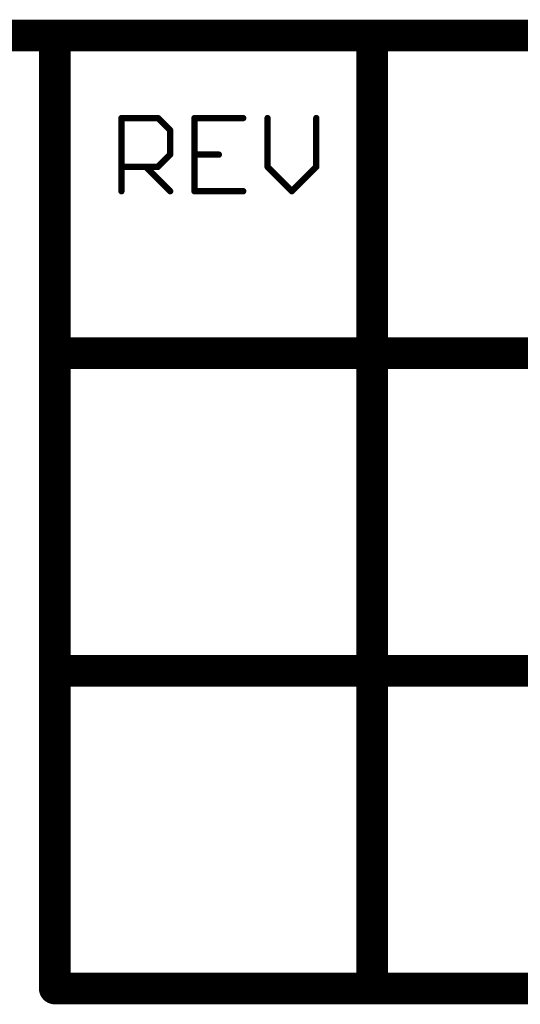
# Model space of a CAD drawing. Extents: x -1.5 to 9, y -3 to 5.
# Tile 356 of 368: x 6.478 to 6.793, y 4.417 to 5.037. Entities that reach past the tile are written whole.
import ezdxf

# ---------------------------------------------------------------- set-up
doc = ezdxf.new("R2010")
doc.units = 0
doc.layers.get('0').update_dxf_attribs({"linetype": 'CONTINUOUS'})
doc.layers.add('qfn16-30-34-a_mechanical_19', color=1, linetype='CONTINUOUS')

# ---------------------------------------------------------------- blocks, each defined once
blk = doc.blocks.new('D10')
at = {"const_width": 0.01}
blk.add_lwpolyline([(-0.005, 0, 1), (0.005, 0, 1)], format="xyb", close=True, dxfattribs=at)
blk = doc.blocks.new('D55')
at = {"const_width": 0.005}
blk.add_lwpolyline([(-0.0025, 0, 1), (0.0025, 0, 1)], format="xyb", close=True, dxfattribs=at)
blk = doc.blocks.new('D56')
at = {"const_width": 0.001}
blk.add_lwpolyline([(-0.0005, 0, 1), (0.0005, 0, 1)], format="xyb", close=True, dxfattribs=at)
blk = doc.blocks.new('D57')
at = {"const_width": 0.002}
blk.add_lwpolyline([(-0.001, 0, 1), (0.001, 0, 1)], format="xyb", close=True, dxfattribs=at)

msp = doc.modelspace()

# ---------------------------------------------------------------- linework, layer by layer
at = {"layer": 'qfn16-30-34-a_mechanical_19', "color": 1}
for points, const_width in [([(-0.8, 5.027), (6.5, 5.027)], 0.02), ([(6.5, 5.027), (6.7, 5.027)], 0.02), ([(6.5, 4.827), (6.5, 5.027)], 0.02), ([(6.5, 5.032), (6.5, 5.032)], 0.01), ([(6.5, 5.032), (6.5, 5.032)], 0.01), ([(6.7, 5.027), (8.4, 5.027)], 0.02), ([(6.7, 4.427), (6.7, 5.027)], 0.02), ([(6.7, 5.032), (6.7, 5.032)], 0.01), ([(6.7, 5.032), (6.7, 5.032)], 0.01), ([(6.505, 5.027), (6.505, 5.027)], 0.01), ([(6.505, 5.027), (6.505, 5.027)], 0.01), ([(6.705, 5.027), (6.705, 5.027)], 0.01), ([(6.705, 5.027), (6.705, 5.027)], 0.01), ([(6.5, 5.022), (6.5, 5.022)], 0.01), ([(6.5, 5.022), (6.5, 5.022)], 0.01), ([(6.7, 5.022), (6.7, 5.022)], 0.01), ([(6.7, 5.022), (6.7, 5.022)], 0.01), ([(6.542, 4.975039), (6.56502, 4.975039)], 0.004), ([(6.542, 4.929), (6.542, 4.975039)], 0.004), ([(6.542, 4.976039), (6.542, 4.976039)], 0.002), ([(6.542, 4.976039), (6.542, 4.976039)], 0.002), ([(6.543, 4.975039), (6.543, 4.975039)], 0.002), ([(6.543, 4.975039), (6.543, 4.975039)], 0.002), ([(6.56502, 4.975039), (6.572693, 4.967366)], 0.004), ([(6.56502, 4.974039), (6.56502, 4.974039)], 0.002), ([(6.56502, 4.974039), (6.56502, 4.974039)], 0.002), ([(6.565727, 4.975746), (6.565727, 4.975746)], 0.002), ([(6.565727, 4.975746), (6.565727, 4.975746)], 0.002), ([(6.588039, 4.929), (6.588039, 4.975039)], 0.004), ([(6.588039, 4.975039), (6.618732, 4.975039)], 0.004), ([(6.588039, 4.976039), (6.588039, 4.976039)], 0.002), ([(6.588039, 4.976039), (6.588039, 4.976039)], 0.002), ([(6.589039, 4.975039), (6.589039, 4.975039)], 0.002), ([(6.589039, 4.975039), (6.589039, 4.975039)], 0.002), ([(6.618732, 4.974039), (6.618732, 4.974039)], 0.002), ([(6.618732, 4.974039), (6.618732, 4.974039)], 0.002), ([(6.634078, 4.944346), (6.634078, 4.975039)], 0.004), ([(6.635078, 4.975039), (6.635078, 4.975039)], 0.002), ([(6.635078, 4.975039), (6.635078, 4.975039)], 0.002), ([(6.664771, 4.944346), (6.664771, 4.975039)], 0.004), ([(6.665771, 4.975039), (6.665771, 4.975039)], 0.002), ([(6.665771, 4.975039), (6.665771, 4.975039)], 0.002), ([(6.572693, 4.95202), (6.572693, 4.967366)], 0.004), ([(6.571986, 4.966659), (6.571986, 4.966659)], 0.002), ([(6.571986, 4.966659), (6.571986, 4.966659)], 0.002), ([(6.573693, 4.967366), (6.573693, 4.967366)], 0.002), ([(6.573693, 4.967366), (6.573693, 4.967366)], 0.002), ([(6.56502, 4.944346), (6.572693, 4.95202)], 0.004), ([(6.588039, 4.95202), (6.603386, 4.95202)], 0.004), ([(6.588039, 4.95302), (6.588039, 4.95302)], 0.002), ([(6.588039, 4.95302), (6.588039, 4.95302)], 0.002), ([(6.571693, 4.95202), (6.571693, 4.95202)], 0.002), ([(6.571693, 4.95202), (6.571693, 4.95202)], 0.002), ([(6.5734, 4.951312), (6.5734, 4.951312)], 0.002), ([(6.5734, 4.951312), (6.5734, 4.951312)], 0.002), ([(6.603386, 4.95102), (6.603386, 4.95102)], 0.002), ([(6.603386, 4.95102), (6.603386, 4.95102)], 0.002), ([(6.542, 4.944346), (6.56502, 4.944346)], 0.004), ([(6.542, 4.945346), (6.542, 4.945346)], 0.002), ([(6.542, 4.945346), (6.542, 4.945346)], 0.002), ([(6.557346, 4.944346), (6.572693, 4.929)], 0.004), ([(6.558053, 4.945053), (6.558053, 4.945053)], 0.002), ([(6.558053, 4.945053), (6.558053, 4.945053)], 0.002), ([(6.564312, 4.945053), (6.564312, 4.945053)], 0.002), ([(6.564312, 4.945053), (6.564312, 4.945053)], 0.002), ([(6.56502, 4.943346), (6.56502, 4.943346)], 0.002), ([(6.56502, 4.943346), (6.56502, 4.943346)], 0.002), ([(6.634078, 4.944346), (6.649425, 4.929)], 0.004), ([(6.633078, 4.944346), (6.633078, 4.944346)], 0.002), ([(6.633078, 4.944346), (6.633078, 4.944346)], 0.002), ([(6.634786, 4.945053), (6.634786, 4.945053)], 0.002), ([(6.634786, 4.945053), (6.634786, 4.945053)], 0.002), ([(6.649425, 4.929), (6.664771, 4.944346)], 0.004), ([(6.663771, 4.944346), (6.663771, 4.944346)], 0.002), ([(6.663771, 4.944346), (6.663771, 4.944346)], 0.002), ([(6.665478, 4.943639), (6.665478, 4.943639)], 0.002), ([(6.665478, 4.943639), (6.665478, 4.943639)], 0.002), ([(6.541, 4.929), (6.541, 4.929)], 0.002), ([(6.541, 4.929), (6.541, 4.929)], 0.002), ([(6.571986, 4.928293), (6.571986, 4.928293)], 0.002), ([(6.571986, 4.928293), (6.571986, 4.928293)], 0.002), ([(6.588039, 4.929), (6.618732, 4.929)], 0.004), ([(6.587039, 4.929), (6.587039, 4.929)], 0.002), ([(6.587039, 4.929), (6.587039, 4.929)], 0.002), ([(6.588039, 4.93), (6.588039, 4.93)], 0.002), ([(6.588039, 4.93), (6.588039, 4.93)], 0.002), ([(6.648718, 4.929707), (6.648718, 4.929707)], 0.002), ([(6.648718, 4.929707), (6.648718, 4.929707)], 0.002), ([(6.648718, 4.928293), (6.648718, 4.928293)], 0.002), ([(6.648718, 4.928293), (6.648718, 4.928293)], 0.002), ([(6.618732, 4.928), (6.618732, 4.928)], 0.002), ([(6.618732, 4.928), (6.618732, 4.928)], 0.002), ([(6.5, 4.827), (9, 4.827)], 0.02), ([(6.5, 4.627), (6.5, 4.827)], 0.02), ([(6.5, 4.832), (6.5, 4.832)], 0.01), ([(6.5, 4.832), (6.5, 4.832)], 0.01), ([(6.495, 4.827), (6.495, 4.827)], 0.01), ([(6.495, 4.827), (6.495, 4.827)], 0.01), ([(6.505, 4.827), (6.505, 4.827)], 0.01), ([(6.505, 4.827), (6.505, 4.827)], 0.01), ([(6.5, 4.627), (9, 4.627)], 0.02), ([(6.5, 4.427), (6.5, 4.627)], 0.02), ([(6.495, 4.627), (6.495, 4.627)], 0.01), ([(6.495, 4.627), (6.495, 4.627)], 0.01), ([(6.5, 4.632), (6.5, 4.632)], 0.01), ([(6.5, 4.632), (6.5, 4.632)], 0.01), ([(6.505, 4.627), (6.505, 4.627)], 0.01), ([(6.505, 4.627), (6.505, 4.627)], 0.01), ([(6.5, 4.427), (6.7, 4.427)], 0.02), ([(6.5, 4.432), (6.5, 4.432)], 0.01), ([(6.5, 4.432), (6.5, 4.432)], 0.01), ([(6.7, 4.427), (8.4, 4.427)], 0.02), ([(6.7, 4.432), (6.7, 4.432)], 0.01), ([(6.7, 4.432), (6.7, 4.432)], 0.01), ([(6.495, 4.427), (6.495, 4.427)], 0.01), ([(6.495, 4.427), (6.495, 4.427)], 0.01), ([(6.695, 4.427), (6.695, 4.427)], 0.01), ([(6.695, 4.427), (6.695, 4.427)], 0.01), ([(6.7, 4.422), (6.7, 4.422)], 0.01), ([(6.7, 4.422), (6.7, 4.422)], 0.01)]:
    msp.add_lwpolyline(points, dxfattribs=dict(at, const_width=const_width))
for points, const_width in [([(6.5, 5.032, 1), (6.5, 5.022)], 0.01), ([(6.505, 5.027, 1), (6.495, 5.027)], 0.01), ([(6.5, 5.022, 1), (6.5, 5.032)], 0.01), ([(6.705, 5.027, 1), (6.695, 5.027)], 0.01), ([(6.7, 5.032, 1), (6.7, 5.022)], 0.01), ([(6.7, 5.022, 1), (6.7, 5.032)], 0.01), ([(6.543, 4.975039, 1), (6.541, 4.975039)], 0.002), ([(6.542, 4.976039, 1), (6.542, 4.974039)], 0.002), ([(6.565727, 4.975746, 1.000854), (6.564312, 4.974332)], 0.002), ([(6.56502, 4.974039, 1), (6.56502, 4.976039)], 0.002), ([(6.588039, 4.976039, 1), (6.588039, 4.974039)], 0.002), ([(6.589039, 4.975039, 1), (6.587039, 4.975039)], 0.002), ([(6.618732, 4.974039, 1), (6.618732, 4.976039)], 0.002), ([(6.635078, 4.975039, 1), (6.633078, 4.975039)], 0.002), ([(6.665771, 4.975039, 1), (6.663771, 4.975039)], 0.002), ([(6.573693, 4.967366, 1), (6.571693, 4.967366)], 0.002), ([(6.571986, 4.966659, 1), (6.5734, 4.968073)], 0.002), ([(6.5734, 4.951312, 1.000854), (6.571986, 4.952727)], 0.002), ([(6.588039, 4.95302, 1), (6.588039, 4.95102)], 0.002), ([(6.603386, 4.95102, 1), (6.603386, 4.95302)], 0.002), ([(6.571693, 4.95202, 1), (6.573693, 4.95202)], 0.002), ([(6.542, 4.945346, 1), (6.542, 4.943346)], 0.002), ([(6.558053, 4.945053, 1), (6.556639, 4.943639)], 0.002), ([(6.564312, 4.945053, 0.999854), (6.565727, 4.943639)], 0.002), ([(6.56502, 4.943346, 1), (6.56502, 4.945346)], 0.002), ([(6.634786, 4.945053, 1.000854), (6.633371, 4.943639)], 0.002), ([(6.633078, 4.944346, 1), (6.635078, 4.944346)], 0.002), ([(6.663771, 4.944346, 1), (6.665771, 4.944346)], 0.002), ([(6.665478, 4.943639, 1), (6.664064, 4.945053)], 0.002), ([(6.541, 4.929, 1), (6.543, 4.929)], 0.002), ([(6.571986, 4.928293, 1), (6.5734, 4.929707)], 0.002), ([(6.588039, 4.93, 1), (6.588039, 4.928)], 0.002), ([(6.587039, 4.929, 1), (6.589039, 4.929)], 0.002), ([(6.618732, 4.928, 1), (6.618732, 4.93)], 0.002), ([(6.648718, 4.929707, 1), (6.650132, 4.928293)], 0.002), ([(6.648718, 4.928293, 1), (6.650132, 4.929707)], 0.002), ([(6.5, 4.832, 1), (6.5, 4.822)], 0.01), ([(6.505, 4.827, 1), (6.495, 4.827)], 0.01), ([(6.495, 4.827, 1), (6.505, 4.827)], 0.01), ([(6.5, 4.632, 1), (6.5, 4.622)], 0.01), ([(6.505, 4.627, 1), (6.495, 4.627)], 0.01), ([(6.495, 4.627, 1), (6.505, 4.627)], 0.01), ([(6.5, 4.432, 1), (6.5, 4.422)], 0.01), ([(6.7, 4.432, 1), (6.7, 4.422)], 0.01), ([(6.7, 4.422, 1), (6.7, 4.432)], 0.01), ([(6.495, 4.427, 1), (6.505, 4.427)], 0.01), ([(6.695, 4.427, 1), (6.705, 4.427)], 0.01)]:
    msp.add_lwpolyline(points, format="xyb", dxfattribs=dict(at, const_width=const_width))

# ---------------------------------------------------------------- block references
at = {"layer": 'qfn16-30-34-a_mechanical_19'}
for name, p in [('D10', (6.5, 5.027)), ('D10', (6.5, 5.027)), ('D10', (6.5, 5.027)), ('D55', (6.5, 5.032)), ('D55', (6.5, 5.032)), ('D55', (6.5, 5.032)), ('D55', (6.5, 5.032)), ('D10', (6.7, 5.027)), ('D10', (6.7, 5.027)), ('D10', (6.7, 5.027)), ('D55', (6.7, 5.032)), ('D55', (6.7, 5.032)), ('D55', (6.7, 5.032)), ('D55', (6.7, 5.032)), ('D55', (6.495, 5.027)), ('D55', (6.505, 5.027)), ('D55', (6.505, 5.027)), ('D55', (6.505, 5.027)), ('D55', (6.695, 5.027)), ('D55', (6.705, 5.027)), ('D55', (6.705, 5.027)), ('D55', (6.705, 5.027)), ('D55', (6.5, 5.022)), ('D55', (6.5, 5.022)), ('D55', (6.5, 5.022)), ('D55', (6.5, 5.022)), ('D55', (6.7, 5.022)), ('D55', (6.7, 5.022)), ('D55', (6.7, 5.022)), ('D55', (6.7, 5.022)), ('D57', (6.542, 4.975039)), ('D57', (6.542, 4.975039)), ('D56', (6.541, 4.975039)), ('D56', (6.542, 4.976039)), ('D56', (6.542, 4.976039)), ('D56', (6.542, 4.976039)), ('D56', (6.542, 4.974039)), ('D56', (6.543, 4.975039)), ('D56', (6.543, 4.975039)), ('D56', (6.543, 4.975039)), ('D57', (6.56502, 4.975039)), ('D57', (6.56502, 4.975039)), ('D56', (6.564312, 4.974332)), ('D56', (6.56502, 4.976039)), ('D56', (6.56502, 4.974039)), ('D56', (6.56502, 4.974039)), ('D56', (6.56502, 4.974039)), ('D56', (6.565727, 4.975746)), ('D56', (6.565727, 4.975746)), ('D56', (6.565727, 4.975746)), ('D57', (6.588039, 4.975039)), ('D57', (6.588039, 4.975039)), ('D56', (6.587039, 4.975039)), ('D56', (6.588039, 4.976039)), ('D56', (6.588039, 4.976039)), ('D56', (6.588039, 4.976039)), ('D56', (6.588039, 4.974039)), ('D56', (6.589039, 4.975039)), ('D56', (6.589039, 4.975039)), ('D56', (6.589039, 4.975039)), ('D57', (6.618732, 4.975039)), ('D56', (6.618732, 4.976039)), ('D56', (6.618732, 4.974039)), ('D56', (6.618732, 4.974039)), ('D56', (6.618732, 4.974039)), ('D57', (6.634078, 4.975039)), ('D56', (6.633078, 4.975039)), ('D56', (6.635078, 4.975039)), ('D56', (6.635078, 4.975039)), ('D56', (6.635078, 4.975039)), ('D57', (6.664771, 4.975039)), ('D56', (6.663771, 4.975039)), ('D56', (6.665771, 4.975039)), ('D56', (6.665771, 4.975039)), ('D56', (6.665771, 4.975039)), ('D57', (6.572693, 4.967366)), ('D57', (6.572693, 4.967366)), ('D56', (6.571693, 4.967366)), ('D56', (6.571986, 4.966659)), ('D56', (6.571986, 4.966659)), ('D56', (6.571986, 4.966659)), ('D56', (6.5734, 4.968073)), ('D56', (6.573693, 4.967366)), ('D56', (6.573693, 4.967366)), ('D56', (6.573693, 4.967366)), ('D57', (6.572693, 4.95202)), ('D57', (6.572693, 4.95202)), ('D57', (6.588039, 4.95202)), ('D56', (6.588039, 4.95302)), ('D56', (6.588039, 4.95302)), ('D56', (6.588039, 4.95302)), ('D57', (6.603386, 4.95202)), ('D56', (6.603386, 4.95302)), ('D56', (6.571693, 4.95202)), ('D56', (6.571693, 4.95202)), ('D56', (6.571693, 4.95202)), ('D56', (6.571986, 4.952727)), ('D56', (6.5734, 4.951312)), ('D56', (6.5734, 4.951312)), ('D56', (6.5734, 4.951312)), ('D56', (6.573693, 4.95202)), ('D56', (6.588039, 4.95102)), ('D56', (6.603386, 4.95102)), ('D56', (6.603386, 4.95102)), ('D56', (6.603386, 4.95102)), ('D57', (6.542, 4.944346)), ('D56', (6.542, 4.945346)), ('D56', (6.542, 4.945346)), ('D56', (6.542, 4.945346)), ('D56', (6.542, 4.943346)), ('D57', (6.557346, 4.944346)), ('D56', (6.556639, 4.943639)), ('D56', (6.558053, 4.945053)), ('D56', (6.558053, 4.945053)), ('D56', (6.558053, 4.945053)), ('D57', (6.56502, 4.944346)), ('D57', (6.56502, 4.944346)), ('D56', (6.564312, 4.945053)), ('D56', (6.564312, 4.945053)), ('D56', (6.564312, 4.945053)), ('D56', (6.56502, 4.945346)), ('D56', (6.56502, 4.943346)), ('D56', (6.56502, 4.943346)), ('D56', (6.56502, 4.943346)), ('D56', (6.565727, 4.943639)), ('D57', (6.634078, 4.944346)), ('D57', (6.634078, 4.944346)), ('D56', (6.633078, 4.944346)), ('D56', (6.633078, 4.944346)), ('D56', (6.633078, 4.944346)), ('D56', (6.633371, 4.943639)), ('D56', (6.634786, 4.945053)), ('D56', (6.634786, 4.945053)), ('D56', (6.634786, 4.945053)), ('D56', (6.635078, 4.944346)), ('D57', (6.664771, 4.944346)), ('D57', (6.664771, 4.944346)), ('D56', (6.663771, 4.944346)), ('D56', (6.663771, 4.944346)), ('D56', (6.663771, 4.944346)), ('D56', (6.664064, 4.945053)), ('D56', (6.665478, 4.943639)), ('D56', (6.665478, 4.943639)), ('D56', (6.665478, 4.943639)), ('D56', (6.665771, 4.944346)), ('D57', (6.542, 4.929)), ('D56', (6.541, 4.929)), ('D56', (6.541, 4.929)), ('D56', (6.541, 4.929)), ('D56', (6.543, 4.929)), ('D57', (6.572693, 4.929)), ('D56', (6.571986, 4.928293)), ('D56', (6.571986, 4.928293)), ('D56', (6.571986, 4.928293)), ('D56', (6.5734, 4.929707)), ('D57', (6.588039, 4.929)), ('D57', (6.588039, 4.929)), ('D56', (6.587039, 4.929)), ('D56', (6.587039, 4.929)), ('D56', (6.587039, 4.929)), ('D56', (6.588039, 4.93)), ('D56', (6.588039, 4.93)), ('D56', (6.588039, 4.93)), ('D56', (6.589039, 4.929)), ('D57', (6.618732, 4.929)), ('D56', (6.618732, 4.93)), ('D57', (6.649425, 4.929)), ('D56', (6.648718, 4.929707)), ('D56', (6.648718, 4.929707)), ('D56', (6.648718, 4.929707)), ('D56', (6.648718, 4.928293)), ('D56', (6.648718, 4.928293)), ('D56', (6.648718, 4.928293)), ('D56', (6.650132, 4.929707)), ('D56', (6.650132, 4.928293)), ('D56', (6.588039, 4.928)), ('D56', (6.618732, 4.928)), ('D56', (6.618732, 4.928)), ('D56', (6.618732, 4.928)), ('D10', (6.5, 4.827)), ('D10', (6.5, 4.827)), ('D10', (6.5, 4.827)), ('D55', (6.5, 4.832)), ('D55', (6.5, 4.832)), ('D55', (6.5, 4.832)), ('D55', (6.495, 4.827)), ('D55', (6.495, 4.827)), ('D55', (6.495, 4.827)), ('D55', (6.495, 4.827)), ('D55', (6.505, 4.827)), ('D55', (6.505, 4.827)), ('D55', (6.505, 4.827)), ('D55', (6.505, 4.827)), ('D55', (6.5, 4.822)), ('D10', (6.5, 4.627)), ('D10', (6.5, 4.627)), ('D10', (6.5, 4.627)), ('D55', (6.495, 4.627)), ('D55', (6.495, 4.627)), ('D55', (6.495, 4.627)), ('D55', (6.495, 4.627)), ('D55', (6.5, 4.632)), ('D55', (6.5, 4.632)), ('D55', (6.5, 4.632)), ('D55', (6.505, 4.627)), ('D55', (6.505, 4.627)), ('D55', (6.505, 4.627)), ('D55', (6.505, 4.627)), ('D55', (6.5, 4.622)), ('D10', (6.5, 4.427)), ('D10', (6.5, 4.427)), ('D55', (6.5, 4.432)), ('D55', (6.5, 4.432)), ('D55', (6.5, 4.432)), ('D10', (6.7, 4.427)), ('D10', (6.7, 4.427)), ('D10', (6.7, 4.427)), ('D55', (6.7, 4.432)), ('D55', (6.7, 4.432)), ('D55', (6.7, 4.432)), ('D55', (6.7, 4.432)), ('D55', (6.495, 4.427)), ('D55', (6.495, 4.427)), ('D55', (6.495, 4.427)), ('D55', (6.5, 4.422)), ('D55', (6.505, 4.427)), ('D55', (6.695, 4.427)), ('D55', (6.695, 4.427)), ('D55', (6.695, 4.427)), ('D55', (6.7, 4.422)), ('D55', (6.7, 4.422)), ('D55', (6.7, 4.422)), ('D55', (6.7, 4.422)), ('D55', (6.705, 4.427))]:
    msp.add_blockref(name, p, dxfattribs=at)

doc.saveas('drawing.dxf')
